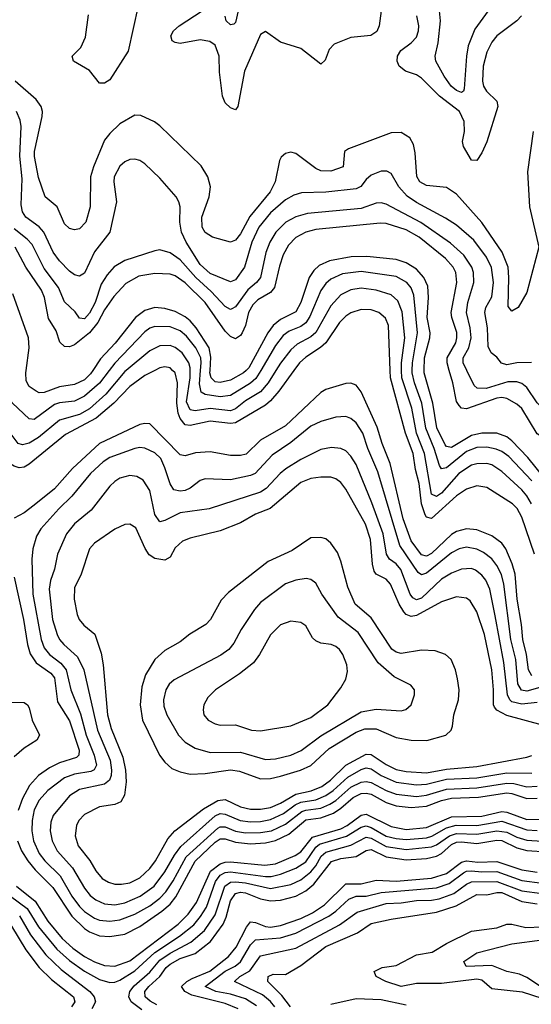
# Model space of a CAD drawing. Header units: inches. Extents: x 1649636 to 1815363, y 506543 to 641975.
# Tile 285 of 656: x 1691172 to 1693207, y 607480 to 611395. Entities that reach past the tile are written whole.
import ezdxf

# ---------------------------------------------------------------- set-up
doc = ezdxf.new("R2010")
doc.units = ezdxf.units.IN
doc.header["$MEASUREMENT"] = 0
doc.layers.add('B6690', color=7, linetype='Continuous')
doc.layers.add('B6691', color=7, linetype='Continuous')

msp = doc.modelspace()

# ---------------------------------------------------------------- linework, layer by layer
at = {"layer": 'B6690', "color": 5}
for points, elevation in [([(1691709.7, 610000), (1691670, 609979.7), (1691610, 609936.2), (1691547.2, 609870), (1691476.5, 609810), (1691354.8, 609745.2), (1691210, 609627.7), (1691190, 609615.6), (1691170, 609612.5), (1691150, 609619.5), (1691090, 609654.6), (1691010, 609658.7), (1690984.5, 609664.5), (1690970, 609687.1), (1690955.1, 609750), (1690921.4, 609830), (1690918, 609850), (1690922.1, 609870), (1690970.8, 609930), (1690993.8, 609966.2), (1691006.8, 610000)], 680), ([(1691595, 610000), (1691590, 609995.9), (1691514.8, 609905.2), (1691450, 609846.7), (1691410, 609825.4), (1691330, 609801.7), (1691246.9, 609733), (1691210, 609710.3), (1691183.8, 609703.8), (1691165.9, 609710), (1691130, 609756.8), (1691110, 609765.2), (1691070, 609770.7), (1691040.6, 609800.6), (1691001.5, 609830), (1690995.4, 609850), (1691055.2, 609930), (1691080.9, 609990), (1691081.9, 610000)], 660), ([(1691528.5, 610000), (1691490, 609949.2), (1691430, 609897.9), (1691390, 609877.7), (1691330, 609871.5), (1691310, 609864.5), (1691230, 609804.8), (1691210, 609807.9), (1691143.7, 609870), (1691129.9, 609889.9), (1691125.4, 609905.4), (1691138.9, 610000)], 640), ([(1691463.4, 610000), (1691454.1, 609985.9), (1691430, 609963), (1691390, 609943.8), (1691330, 609934.1), (1691270, 609912.6), (1691250, 609911.1), (1691237, 609917), (1691210, 609936.2), (1691198.3, 609958.3), (1691196.6, 609990), (1691197.9, 610000)], 620), ([(1692263.2, 610000), (1692203.1, 609916.9), (1692170, 609879), (1692150, 609862.4), (1692030, 609791.6), (1692010, 609788.7), (1691930, 609798.5), (1691850, 609780.8), (1691830, 609784.2), (1691810, 609809), (1691802.2, 609830), (1691797.4, 609870), (1691799.2, 609950), (1691790, 609989.8), (1691779.8, 610000)], 680), ([(1692191.5, 610000), (1692159.9, 609950), (1692130, 609915.3), (1692070, 609878.6), (1692030, 609847.6), (1692010, 609839.8), (1691930, 609849), (1691870, 609839.5), (1691850, 609843.5), (1691835.2, 609875.2), (1691850.2, 609970.2), (1691850.2, 610000)], 660), ([(1692131, 610000), (1692112, 609968), (1692090, 609948.8), (1692010, 609900.1), (1691970, 609895.3), (1691910, 609904.6), (1691894, 609914), (1691887, 609947), (1691891.8, 610000)], 640), ([(1692073, 610000), (1692062.3, 609990), (1692010, 609961), (1691970, 609951.7), (1691950, 609955.1), (1691933.1, 609970), (1691928.9, 609990), (1691929.5, 610000)], 620), ([(1693220.4, 609270), (1693170, 609417), (1693150.9, 609450.9), (1693132, 609470), (1693030, 609534.5), (1692990, 609541.2), (1692950, 609527.5), (1692910, 609501.1), (1692810, 609410.7), (1692790, 609417.2), (1692785.3, 609425.3), (1692770.2, 609470), (1692760.9, 609550), (1692746.1, 609606.1), (1692737.3, 609670), (1692707, 609750), (1692646.7, 609970), (1692645.6, 610000)], 680), ([(1693208.1, 609470), (1693190, 609501.5), (1693170, 609524.9), (1693090, 609597.6), (1693050, 609625.1), (1693030, 609629.9), (1692990, 609629.2), (1692970, 609623.4), (1692919.2, 609590), (1692850, 609512.6), (1692830, 609498.1), (1692810, 609508.1), (1692782.3, 609670), (1692750.8, 609750), (1692731.6, 609850), (1692692, 609970), (1692691.2, 610000)], 660), ([(1693210, 609561.3), (1693117.5, 609657.5), (1693090, 609677.6), (1693067.2, 609687.2), (1693030, 609694.7), (1692990, 609693.4), (1692950, 609677.5), (1692870, 609612.2), (1692850, 609608.3), (1692841.8, 609621.8), (1692820.8, 609690), (1692787.5, 609770), (1692771.7, 609870), (1692742.7, 609950), (1692733.4, 609990), (1692733.9, 610000)], 640), ([(1693435.2, 610000), (1693396.1, 609850), (1693373.8, 609526.2), (1693350, 609419.8), (1693330, 609415.2), (1693310, 609456.2), (1693286.1, 609530), (1693265.2, 609565.2), (1693193.9, 609653.9), (1693130, 609720.5), (1693110, 609735.6), (1693070, 609750.6), (1693010, 609749.9), (1692970, 609740.7), (1692890, 609693.7), (1692870, 609698), (1692864.8, 609704.8), (1692831.3, 609771.3), (1692815.5, 609870), (1692780.4, 609990), (1692780.7, 610000)], 620), ([(1693334.8, 610000), (1693313.9, 609810), (1693311.7, 609748.3), (1693306.2, 609730), (1693290, 609718.4), (1693270, 609722.1), (1693230, 609748.3), (1693170, 609848.4), (1693150, 609866.4), (1693110, 609888.1), (1693090, 609892.6), (1693070, 609889.6), (1692950, 609847.3), (1692930, 609849.4), (1692919.9, 609859.9), (1692910, 609876.4), (1692895.6, 609950), (1692880.8, 610000)], 580), ([(1693281.3, 610000), (1693278.8, 609950), (1693270, 609885.6), (1693250, 609852.8), (1693230, 609871.3), (1693190, 609931.9), (1693170, 609947.7), (1693150, 609954.9), (1693114.3, 609954.3), (1693028.1, 609928.1), (1692991.6, 609930), (1692979.9, 609939.9), (1692950.3, 610000)], 560), ([(1693210, 608785.3), (1693196.4, 608810), (1693188.2, 608870), (1693173.1, 608930), (1693168.7, 608990), (1693150.6, 609090), (1693142.9, 609190), (1693131.3, 609231.3), (1693105.9, 609290), (1693090, 609313.3), (1693050, 609342.6), (1692990, 609365.8), (1692950, 609369.9), (1692910, 609359.1), (1692890, 609347.8), (1692810, 609272.4), (1692790, 609262.1), (1692770, 609267), (1692730, 609321.8), (1692698, 609410), (1692645.8, 609630), (1692613.4, 609710), (1692594.4, 609774.4), (1692530, 609915.5), (1692510, 609941.1), (1692490, 609949.1), (1692470, 609947.8), (1692390, 609924), (1692370, 609912.2), (1692230, 609779.3), (1692130, 609722.7), (1692072.4, 609667.6), (1692050, 609661.3), (1692010, 609661.5), (1691930, 609676.2), (1691872, 609672), (1691830, 609660.3), (1691810, 609664.3), (1691690, 609787.4), (1691670, 609789.4), (1691650, 609785.1), (1691490.1, 609710), (1691381.5, 609610), (1691310.3, 609529.7), (1691230, 609464.3), (1691190, 609434.1), (1691150, 609413)], 720), ([(1693240.8, 608739.2), (1693190, 608724.1), (1693168.4, 608728.4), (1693154.1, 608754.1), (1693146.3, 608850), (1693126.3, 608930), (1693098.3, 609150), (1693088.3, 609188.3), (1693070, 609224.9), (1693050, 609250.4), (1693016.5, 609276.5), (1692990, 609289.9), (1692950, 609296.7), (1692919.7, 609290), (1692890, 609274.8), (1692790, 609193.6), (1692770, 609187.3), (1692757.1, 609197.1), (1692684.3, 609304.3), (1692596.3, 609596.3), (1692557.4, 609690), (1692537.7, 609750), (1692510, 609791.8), (1692490, 609808.6), (1692470, 609817), (1692430, 609814.7), (1692370, 609797.3), (1692330, 609778.7), (1692250, 609713.3), (1692176.8, 609663.2), (1692109.2, 609590), (1692090, 609582.1), (1692010, 609565.3), (1691910, 609569.3), (1691890, 609562.4), (1691850, 609531.3), (1691830, 609522.9), (1691810, 609519.7), (1691785.4, 609525.4), (1691770, 609548.5), (1691750, 609612.9), (1691733.5, 609650), (1691710, 609671.8), (1691670, 609690.9), (1691650, 609693.2), (1691630, 609689.4), (1691530, 609653.2), (1691503.6, 609636.4), (1691453.6, 609590), (1691379.7, 609500.3), (1691327.5, 609450), (1691255.8, 609370), (1691239.1, 609340.9), (1691224.2, 609290), (1691220.6, 609250), (1691224, 609110), (1691257.6, 608930), (1691270, 608897.5), (1691290, 608870.1), (1691336.2, 608836.2), (1691357.5, 608810), (1691375.6, 608730), (1691414.6, 608634.6), (1691437, 608550), (1691468.1, 608470), (1691477.3, 608430), (1691468.2, 608411.8), (1691454.8, 608405.2), (1691390, 608395), (1691350, 608379.6), (1691283.4, 608330), (1691249.3, 608290.7), (1691230, 608252.7), (1691221.1, 608210), (1691219.9, 608170), (1691226.4, 608130), (1691250, 608079.8), (1691272, 608050), (1691332.9, 607990), (1691379.6, 607910), (1691410, 607868.2), (1691430, 607848.3), (1691470, 607821.6), (1691490, 607813.7), (1691530, 607809.8), (1691570, 607815.6), (1691630, 607838.4), (1691690, 607871.8), (1691730, 607901.7), (1691753.2, 607926.8), (1691782, 607970), (1691834, 608066), (1691959.8, 608180.2), (1691970, 608185.7), (1691990, 608185.3), (1692030, 608168.3), (1692070, 608161.1), (1692130, 608162.4), (1692173.4, 608170), (1692230, 608195.9), (1692294.2, 608245.8), (1692310, 608251.7), (1692370, 608259.3), (1692405.2, 608274.8), (1692430, 608290.3), (1692490, 608343.2), (1692530, 608362.3), (1692550, 608365.2), (1692570, 608361), (1692630, 608330), (1692670, 608315.1), (1692750, 608306.2), (1692790, 608311.8), (1692870, 608335.5), (1692990, 608339.8), (1693110, 608359.6), (1693137.6, 608357.6), (1693190, 608344.1), (1693230, 608347)], 740), ([(1693230, 608679.9), (1693170, 608673), (1693130, 608682.8), (1693121.3, 608690), (1693112.2, 608710), (1693098.3, 608838.3), (1693063.6, 609023.6), (1693042.8, 609130), (1693025.8, 609165.8), (1693010, 609186.4), (1692985.6, 609205.6), (1692970, 609212.2), (1692930, 609209.4), (1692890, 609193.8), (1692850, 609169.5), (1692770, 609094.8), (1692750, 609087.3), (1692735.4, 609095.4), (1692725.1, 609110), (1692688.4, 609208.4), (1692670, 609231.5), (1692643.8, 609250), (1692630.7, 609270), (1692617.7, 609350), (1692573.5, 609473.5), (1692510, 609625.7), (1692490, 609659.4), (1692470, 609680.2), (1692450, 609689.1), (1692413, 609693), (1692370, 609685.9), (1692290, 609645.6), (1692231.2, 609608.8), (1692208, 609590), (1692152.6, 609530), (1692130, 609515.7), (1691926.4, 609450), (1691810, 609433.9), (1691750, 609403.2), (1691730, 609398.4), (1691710, 609426.9), (1691690, 609522.6), (1691663.6, 609563.6), (1691638.2, 609578.2), (1691610, 609581.8), (1691570, 609571.1), (1691550, 609558.7), (1691530, 609539.8), (1691456.2, 609443.8), (1691390, 609390.6), (1691358.9, 609350), (1691321.9, 609270), (1691310.6, 609210), (1691294.7, 609165.3), (1691289.7, 609130), (1691302.8, 609010), (1691320.5, 608950), (1691330.1, 608930), (1691347.4, 608910), (1691401.4, 608861.4), (1691427.1, 608810), (1691481.2, 608570), (1691531.4, 608450), (1691537.9, 608410), (1691536.1, 608390), (1691529, 608371), (1691510, 608355.5), (1691410, 608333.1), (1691370, 608308.2), (1691305.3, 608230), (1691296.1, 608203.9), (1691293.4, 608170), (1691300.9, 608130), (1691320.9, 608090), (1691382.6, 608022.6), (1691430, 607942), (1691452.7, 607912.7), (1691475.1, 607895.1), (1691510, 607879.5), (1691550, 607875.4), (1691590, 607883.7), (1691651, 607910), (1691706.6, 607950), (1691750, 608006), (1691787.7, 608072.3), (1691813.1, 608106.9), (1691950, 608228.9), (1691970, 608237.8), (1691990, 608236.3), (1692048.6, 608210), (1692090, 608204.9), (1692130, 608206.6), (1692170, 608214.9), (1692221.7, 608238.3), (1692267.3, 608272.7), (1692290, 608283.9), (1692350, 608293.2), (1692390, 608309.8), (1692419.4, 608330), (1692477.1, 608382.9), (1692530, 608413.6), (1692550, 608419.9), (1692570, 608415.4), (1692610, 608389.5), (1692670, 608363.5), (1692750, 608352.9), (1692790, 608355.1), (1692870, 608374.9), (1692990, 608380.1), (1693110, 608400.2), (1693210, 608398.3)], 760), ([(1693251.6, 608590), (1693110, 608627.8), (1693070, 608649.1), (1693061.3, 608661.3), (1693056.7, 608670), (1693056.9, 608730), (1693049.9, 608810), (1693021.2, 608950), (1692990, 609040.4), (1692964.1, 609084.1), (1692950, 609094.8), (1692910, 609099.5), (1692850, 609079.9), (1692750, 609025.8), (1692730, 609021.7), (1692710, 609029.5), (1692700.6, 609040.6), (1692682.1, 609070), (1692647.2, 609150), (1692630, 609169.4), (1692590, 609189.4), (1692582.5, 609202.5), (1692575.8, 609230), (1692567.5, 609327.5), (1692548.1, 609388.1), (1692470, 609528.3), (1692450, 609554.3), (1692430, 609569.2), (1692410, 609576), (1692370, 609575.9), (1692330, 609569.9), (1692290, 609553.9), (1692168.5, 609451.5), (1692110, 609428.3), (1692050, 609394.4), (1691970, 609362.2), (1691850, 609333.7), (1691819.2, 609320.8), (1691790, 609294.5), (1691770, 609257.7), (1691750, 609245.8), (1691710, 609252.6), (1691687.3, 609267.3), (1691671.6, 609291.6), (1691633.7, 609373.7), (1691610, 609388.7), (1691590, 609387.7), (1691550, 609368.2), (1691470, 609313.4), (1691449.5, 609290), (1691416.4, 609190), (1691390, 609136.2), (1691388.3, 609090), (1691400.9, 609030), (1691409.3, 609010), (1691426.9, 608986.9), (1691470.8, 608950.8), (1691496, 608876), (1691503.7, 608830), (1691521.1, 608630), (1691535.9, 608575.9), (1691581.7, 608461.7), (1691593, 608410), (1691595.4, 608364.6), (1691588.5, 608311.5), (1691575, 608285), (1691550, 608274), (1691490, 608264.3), (1691430, 608234.3), (1691407.5, 608210), (1691398.3, 608190), (1691392.5, 608150), (1691404.2, 608110), (1691451.5, 608051.5), (1691475.4, 608010), (1691500.2, 607980.2), (1691524.9, 607964.9), (1691550, 607957.7), (1691577, 607957), (1691610, 607962.9), (1691650, 607982.4), (1691690, 608019.3), (1691712.1, 608050), (1691761.8, 608138.2), (1691789.3, 608170), (1691902.8, 608257.2), (1691959.8, 608290), (1691990, 608294.2), (1692050, 608264.7), (1692090, 608254.9), (1692130, 608254.9), (1692170, 608262.1), (1692210, 608279.3), (1692270, 608314.9), (1692331.4, 608328.6), (1692373.9, 608346.1), (1692409.1, 608370.9), (1692470, 608430.1), (1692550, 608474.7), (1692570, 608472.4), (1692630, 608432.6), (1692670, 608413.6), (1692710, 608404.8), (1692790, 608400.4), (1692870, 608415.2), (1692990, 608425.5), (1693190, 608462.4), (1693210, 608469.2)], 780), ([(1691150, 609177.4), (1691187.7, 609010), (1691202.7, 608910), (1691213.8, 608873.8), (1691237.3, 608837.3), (1691295.9, 608795.9), (1691310, 608777.9), (1691322.7, 608682.7), (1691370, 608606.3), (1691408.2, 608490), (1691407.2, 608470), (1691398.7, 608461.3), (1691330, 608439.6), (1691290, 608419.4), (1691247, 608390), (1691210.7, 608349.3), (1691182.6, 608297.4), (1691165.5, 608250)], 720), ([(1691130, 608681), (1691190, 608679.8), (1691203, 608670), (1691210, 608659), (1691222.3, 608610), (1691250.6, 608550), (1691240.4, 608530), (1691190, 608497.5), (1691150, 608463.1)], 680), ([(1691163.7, 608130), (1691178.7, 608090), (1691204.6, 608050), (1691234.1, 608014.1), (1691304, 607944), (1691379.5, 607830), (1691430, 607781.3), (1691450, 607767.7), (1691490, 607751.8), (1691531.3, 607748.7), (1691590, 607759.2), (1691650, 607789.2), (1691737.9, 607850), (1691770, 607878.5), (1691792.6, 607907.4), (1691870.6, 608049.4), (1691950, 608123.9), (1691970, 608137), (1691990, 608137.7), (1692030, 608124.8), (1692090, 608118.3), (1692150, 608121.5), (1692190, 608130.5), (1692243.2, 608156.8), (1692310, 608213.1), (1692370, 608221.7), (1692419.8, 608240.2), (1692450, 608259.5), (1692498.2, 608301.8), (1692530, 608318.1), (1692550, 608319.8), (1692570, 608315.3), (1692630, 608282.5), (1692670, 608268.2), (1692730, 608261.7), (1692790, 608267.7), (1692850, 608290.4), (1692890, 608299.5), (1692996.9, 608303.1), (1693110, 608320.5), (1693130, 608318), (1693190, 608297.7), (1693230, 608299)], 720), ([(1691135.5, 607910), (1691201.2, 607861.2), (1691247.1, 607787.1), (1691319.2, 607699.2), (1691370, 607654.5), (1691430, 607611.9), (1691490, 607578.9), (1691530, 607566.9), (1691550, 607568), (1691570, 607575.4), (1691630, 607612.7), (1691710, 607685.4), (1691807.8, 607750), (1691864.3, 607795.7), (1691891.7, 607828.3), (1691914.8, 607865.3), (1691951.5, 607968.5), (1691970, 607993.8), (1691990, 608003.6), (1692010, 608006.2), (1692150, 607987.5), (1692172, 607988), (1692210, 607997.1), (1692270, 608021.4), (1692310, 608046.7), (1692350, 608104.7), (1692364.2, 608115.8), (1692472.1, 608147.9), (1692530, 608184.4), (1692550, 608188.9), (1692570, 608183.2), (1692630, 608148.3), (1692670, 608138.4), (1692710, 608134.8), (1692790, 608141.8), (1692811.3, 608148.7), (1692870, 608181), (1692908.2, 608191.8), (1692990, 608190.4), (1693090, 608207.7), (1693190, 608173.5), (1693230, 608170.9)], 660), ([(1691158.8, 607950), (1691233.5, 607890), (1691283.7, 607810), (1691340.9, 607740.9), (1691382.9, 607702.9), (1691429.8, 607670.2), (1691470, 607648.6), (1691510, 607634.6), (1691550, 607631.8), (1691610, 607652.7), (1691802.1, 607797.9), (1691842.2, 607837.8), (1691875.4, 607884.6), (1691930.7, 608009.3), (1691970, 608037.9), (1691990, 608044.9), (1692010, 608045.6), (1692147.7, 608032.3), (1692190, 608038.8), (1692268.1, 608071.9), (1692290, 608086.3), (1692336.2, 608143.8), (1692450, 608176.9), (1692474.9, 608190), (1692530, 608232.3), (1692550, 608235.4), (1692650, 608186), (1692710, 608174.9), (1692790, 608183.2), (1692890, 608225.5), (1693010, 608228.2), (1693090, 608245.8), (1693110, 608243.4), (1693190, 608214.5), (1693244.3, 608215.7)], 680), ([(1691658, 607458), (1691615.5, 607490), (1691606.5, 607510), (1691610.2, 607530), (1691626.9, 607553.1), (1691690, 607607.6), (1691730, 607655.6), (1691770, 607683), (1691853, 607727), (1691906.9, 607773.1), (1691950, 607835.5), (1691988.5, 607950), (1692010, 607965), (1692030, 607967.3), (1692070, 607962.3), (1692170, 607939.7), (1692250, 607956.1), (1692290, 607974.3), (1692330, 608006.4), (1692349.8, 608030.2), (1692371.5, 608068.5), (1692390, 608084.2), (1692490, 608111.8), (1692550, 608143.6), (1692570, 608140.7), (1692630, 608107.5), (1692710, 608095.3), (1692810, 608105.6), (1692830, 608114.1), (1692882.1, 608150), (1692910, 608158.4), (1692990, 608155.9), (1693070, 608168.9), (1693110, 608164.4), (1693150, 608144.5), (1693190, 608132.1), (1693250, 608128.8)], 640), ([(1691717.2, 607477.2), (1691691.7, 607491.7), (1691671.3, 607510), (1691669.9, 607530), (1691685.5, 607550), (1691729.4, 607590), (1691754.4, 607625.6), (1691770, 607639.6), (1691810, 607662), (1691870, 607682.2), (1691930.9, 607730), (1691981.7, 607798.3), (1691993.6, 607826.4), (1692010, 607890.7), (1692030, 607920.1), (1692050, 607925.2), (1692070, 607922.5), (1692130, 607899.5), (1692170, 607890.5), (1692210, 607893.9), (1692270, 607909.6), (1692309.8, 607930.2), (1692342.5, 607957.5), (1692412.8, 608047.2), (1692450, 608059.1), (1692510, 608067.8), (1692550, 608090.6), (1692570, 608095.1), (1692630, 608065.8), (1692710, 608054.2), (1692790, 608059.8), (1692830, 608069), (1692850, 608078.9), (1692890, 608115.4), (1692910, 608124.4), (1692930, 608125.9), (1692990, 608119.6), (1693070, 608131.9), (1693090, 608130.8), (1693150, 608101.8), (1693190, 608090.7), (1693270, 608086.2)], 620), ([(1692041.8, 607461.8), (1691990, 607482.6), (1691856.6, 607516.6), (1691829.4, 607530), (1691815.9, 607550), (1691836.3, 607570), (1691857.6, 607582.4), (1691928.7, 607611.3), (1692002.6, 607670), (1692033, 607707), (1692073.7, 607786.3), (1692090, 607807.8), (1692110, 607805.1), (1692150, 607788.5), (1692170, 607787), (1692210, 607792.8), (1692290, 607821.5), (1692336.6, 607843.4), (1692384.7, 607875.3), (1692470, 607958.1), (1692530, 607958.5), (1692590, 607973.2), (1692670, 607969.2), (1692810, 607981.8), (1692870, 607999.7), (1692930, 608045.4), (1692950, 608050), (1692994.9, 608045.1), (1693070, 608048), (1693170, 608013.8), (1693230, 608005.1)], 580), ([(1692114.1, 607474.1), (1692070, 607501.6), (1692010, 607520.4), (1691952, 607530), (1691909.9, 607550), (1691988.8, 607611.2), (1692028.6, 607631.4), (1692050, 607648.4), (1692090, 607716.8), (1692110, 607735.6), (1692210, 607743.4), (1692270, 607762.1), (1692402, 607830), (1692430.3, 607849.7), (1692481.9, 607898.2), (1692510, 607909.2), (1692550, 607909), (1692610, 607924.4), (1692830, 607943.3), (1692880.3, 607959.7), (1692937.9, 608002.1), (1692950, 608008.9), (1692969.4, 608010.6), (1693010, 608006), (1693070, 608008), (1693170, 607972.1), (1693250, 607961.8)], 560), ([(1692186.6, 607470), (1692170, 607491.3), (1692137.3, 607517.3), (1692026.8, 607570), (1692048.1, 607590), (1692087.7, 607612.3), (1692130, 607672.6), (1692270, 607702.7), (1692443.8, 607796.2), (1692514.1, 607845.9), (1692630, 607880.2), (1692690, 607882.8), (1692750, 607892.2), (1692810, 607893.1), (1692840.3, 607899.7), (1692899.4, 607920.6), (1692950, 607957.2), (1692970, 607966.5), (1693070, 607968), (1693170, 607930.9), (1693250, 607920.9)], 540), ([(1692249.9, 607470), (1692215, 607515), (1692159.6, 607570), (1692160.2, 607590), (1692181, 607599), (1692230, 607598.7), (1692290, 607634.5), (1692390, 607709.7), (1692516.3, 607763.7), (1692570, 607800.4), (1692650, 607818.7), (1692830, 607845.8), (1692908.4, 607871.6), (1692990, 607915.8), (1693030, 607914.9), (1693070, 607924.5), (1693090, 607923.6), (1693170, 607888.2), (1693230, 607879.6)], 520), ([(1691170.9, 607830.9), (1691215.5, 607755.5), (1691276.6, 607676.6), (1691337.6, 607617.6), (1691451.5, 607530), (1691468.8, 607510), (1691473.3, 607490), (1691458.8, 607461.2)], 640), ([(1691139.1, 607790), (1691196.5, 607696.5), (1691250, 607626), (1691298.3, 607578.3), (1691385.5, 607510), (1691391.9, 607490), (1691377.8, 607470)], 620), ([(1693365.7, 607465.7), (1693172.2, 607527.8), (1693050, 607541.5), (1693010, 607576), (1692990, 607579.8), (1692850, 607562.1), (1692750, 607561.8), (1692690, 607550.8), (1692629.2, 607570), (1692590.6, 607590), (1692581.8, 607610), (1692614.4, 607625.6), (1692670, 607633.9), (1692750, 607677), (1692812.7, 607687.3), (1692870, 607721.2), (1692970, 607770.8), (1693070, 607783.8), (1693110, 607797.9), (1693130, 607798.9), (1693185, 607785), (1693250, 607787.4)], 480), ([(1693248.2, 607548.2), (1693190, 607586.7), (1693159.8, 607599.8), (1693110, 607610.6), (1693050, 607634.1), (1692948.7, 607630), (1692938.9, 607650), (1692990, 607684.3), (1693130, 607720.5), (1693250, 607736.3)], 460), ([(1692710, 607476.9), (1692610, 607497.6), (1692510, 607500.8), (1692410, 607478.7)], 520)]:
    msp.add_lwpolyline(points, dxfattribs=dict(at, elevation=elevation))
for points, elevation in [([(1692370, 609336.3), (1692330, 609335), (1692255.6, 609284.4), (1692160, 609240), (1692002.7, 609117.3), (1691973.1, 609086.9), (1691931, 609010), (1691912.2, 608990), (1691848.7, 608951.3), (1691810, 608920.6), (1691750, 608886.6), (1691710, 608850.6), (1691672, 608790), (1691658.4, 608741.6), (1691650.9, 608670), (1691660.3, 608610), (1691727.9, 608470), (1691750, 608441.8), (1691777.9, 608417.9), (1691810, 608403.5), (1691850, 608395.3), (1691910, 608397.8), (1692010, 608412.6), (1692046.6, 608406.6), (1692130, 608376.1), (1692170, 608376.9), (1692210, 608386.6), (1692289, 608410), (1692330, 608428.8), (1692403.1, 608496.9), (1692510, 608562.1), (1692544.7, 608575.3), (1692590, 608574.8), (1692670, 608541), (1692729.9, 608530.1), (1692791.2, 608528.8), (1692867.3, 608550), (1692888.3, 608570), (1692894.4, 608585.6), (1692899.5, 608630), (1692917, 608690), (1692919.9, 608730), (1692914, 608774), (1692905.8, 608810), (1692888.2, 608850), (1692866, 608870), (1692825.1, 608885.1), (1692770, 608888.4), (1692690, 608874.8), (1692670, 608880.1), (1692651.8, 608891.8), (1692570, 609016.4), (1692507.1, 609070), (1692478, 609138), (1692450, 609241.1), (1692435.7, 609275.7), (1692410, 609313.5), (1692390, 609329.8)], 820), ([(1692312.1, 609172.1), (1692270, 609166), (1692230, 609151.3), (1692130, 609077.5), (1692105.5, 609050), (1692052.6, 608970), (1692024, 608916), (1692003.5, 608890), (1691972.7, 608867.3), (1691786.9, 608770), (1691767.1, 608752.9), (1691752.9, 608730), (1691743.8, 608690), (1691745.5, 608665.5), (1691757.5, 608630), (1691804, 608550), (1691830, 608521.7), (1691870, 608498.5), (1691930, 608480.5), (1692050, 608481.8), (1692150, 608452.5), (1692190, 608455.3), (1692250, 608469.7), (1692291.8, 608488.2), (1692370, 608547.4), (1692530, 608642.8), (1692590, 608652.5), (1692690, 608646.7), (1692707.8, 608652.2), (1692729.6, 608670), (1692743, 608710), (1692742.9, 608730), (1692728.4, 608748.4), (1692662.1, 608782.1), (1692597.7, 608837.7), (1692518, 608958), (1692439.2, 609019.2), (1692374.2, 609110), (1692350, 609154), (1692330, 609168.7)], 840), ([(1692250, 609003.5), (1692210, 608988), (1692170, 608948.6), (1692126.6, 608870), (1692102.1, 608837.9), (1692046.5, 608793.5), (1691951.4, 608730), (1691920.6, 608699.4), (1691905.2, 608670), (1691901.3, 608650), (1691905.2, 608630), (1691922, 608610), (1691950, 608595.5), (1691970.2, 608590.2), (1692030, 608591), (1692094, 608570), (1692130, 608567.4), (1692250, 608587.4), (1692330, 608619.4), (1692397.2, 608670), (1692450, 608737.6), (1692470, 608773), (1692476.5, 608803.5), (1692473.4, 608830), (1692457.7, 608870), (1692444.4, 608890), (1692430, 608902.6), (1692411.6, 608910), (1692370, 608916), (1692350, 608924.4), (1692337.4, 608937.4), (1692310, 608984), (1692290, 608998)], 860)]:
    msp.add_lwpolyline(points, close=True, dxfattribs=dict(at, elevation=elevation))
at = {"layer": 'B6691', "color": 5}
for points, elevation in [([(1691643.4, 611450), (1691603.5, 611270), (1691530, 611155.5), (1691510, 611142.3), (1691490, 611141.5), (1691450, 611192.1), (1691386, 611230), (1691381.1, 611250), (1691415.6, 611284.4), (1691434.4, 611325.6), (1691446.3, 611413.7)], 480), ([(1692610.2, 611429.8), (1692601.5, 611370), (1692593, 611347), (1692568.3, 611331.8), (1692490, 611323.4), (1692423.2, 611296.8), (1692403.7, 611276.3), (1692387, 611233), (1692370, 611218), (1692290, 611280.6), (1692210, 611305.3), (1692150, 611347), (1692130, 611335.1), (1692067, 611190), (1692040.2, 611050), (1692030, 611036.3), (1692010, 611043.7), (1691990, 611064.4), (1691978.8, 611090), (1691966.5, 611186.5), (1691965.2, 611250), (1691950, 611293.6), (1691928, 611308), (1691890, 611314.9), (1691810, 611300.2), (1691790, 611303.5), (1691778.7, 611310), (1691773.3, 611330), (1691784.5, 611350), (1691806.8, 611370), (1691898.6, 611430)], 480), ([(1692040.7, 611430), (1692030, 611382.7), (1692023.4, 611376.6), (1692010, 611374.5), (1691993.5, 611390), (1691988.9, 611408.9)], 460), ([(1693035.7, 611430), (1692982.9, 611357.1), (1692956.1, 611290), (1692949.1, 611250), (1692939.9, 611120.1), (1692937.5, 611110), (1692930, 611105.4), (1692910, 611112.9), (1692888.5, 611130), (1692860.6, 611170), (1692827.7, 611230), (1692824.6, 611250), (1692837.3, 611302.7), (1692846.6, 611390), (1692841.9, 611430)], 460), ([(1693168.6, 611410), (1693150.2, 611390), (1693069.5, 611330), (1693050, 611305.5), (1693030, 611264.8), (1693015.5, 611210), (1693012.9, 611150), (1693017.6, 611130), (1693029.1, 611110), (1693070.7, 611070), (1693073.5, 611050), (1693030, 610908.4), (1693010, 610864.7), (1692990, 610834.5), (1692970, 610836.3), (1692937.4, 610890), (1692934.2, 610910), (1692941.8, 610950), (1692940.3, 610990), (1692921.7, 611030), (1692842.2, 611090), (1692770, 611162.6), (1692750, 611175.3), (1692707.3, 611190), (1692682.2, 611210), (1692673.8, 611230), (1692674.8, 611250), (1692688.3, 611271.7), (1692730, 611302), (1692750, 611325.3), (1692759, 611350), (1692760.2, 611370), (1692752, 611410)], 480), ([(1693214.9, 610950), (1693191.5, 610790), (1693200.5, 610650), (1693237.5, 610490), (1693190, 610309.8), (1693155.2, 610250), (1693130, 610236.1), (1693114.6, 610254.6), (1693118.4, 610370), (1693115.3, 610410), (1693091.8, 610470), (1693010, 610587.7), (1692910, 610701.2), (1692870, 610727), (1692790, 610734.8), (1692763.6, 610750), (1692751.3, 610771.3), (1692745.5, 610865.5), (1692738.8, 610898.8), (1692724.7, 610924.7), (1692690, 610946), (1692650, 610944.4), (1692479.6, 610880.4), (1692463.6, 610870), (1692459.3, 610810), (1692410, 610792.6), (1692370, 610794.1), (1692350, 610802.4), (1692270, 610862.8), (1692250, 610867.4), (1692230, 610862.6), (1692212, 610848), (1692205.5, 610834.5), (1692187.7, 610750), (1692168.8, 610710), (1692087.4, 610612.6), (1692050, 610543.2), (1692030, 610517.9), (1692010, 610510.6), (1691939.6, 610530), (1691910, 610548.7), (1691897.3, 610570), (1691896.4, 610610), (1691925.9, 610690), (1691931.1, 610730), (1691920.9, 610770), (1691893.4, 610813.4), (1691730, 610972.8), (1691708, 610988), (1691653.3, 611013.3), (1691630, 611014.4), (1691570, 610979.9), (1691530, 610942.5), (1691510, 610915.2), (1691465.2, 610810), (1691453.5, 610770), (1691453, 610650), (1691435, 610590), (1691410, 610563.1), (1691390, 610559.3), (1691370, 610564.2), (1691350, 610582.7), (1691320.6, 610650), (1691273.8, 610690), (1691246.7, 610766.7), (1691231.1, 610850), (1691231.5, 610870), (1691262.1, 611010), (1691262.9, 611030), (1691257.5, 611050), (1691237.2, 611077.2), (1691153.5, 611150)], 520), ([(1693208.1, 610031.9), (1693150, 610029.9), (1693110, 610022.5), (1693088.5, 610028.5), (1693070, 610052.7), (1693047.1, 610070), (1693035.4, 610095.4), (1693032.4, 610170), (1693022.1, 610230), (1693026.3, 610250), (1693050, 610293.1), (1693057.3, 610350), (1693049.3, 610409.3), (1693028.7, 610450), (1692978.4, 610518.4), (1692910, 610577.3), (1692865.7, 610605.7), (1692750, 610667.6), (1692712.9, 610692.9), (1692679.9, 610730), (1692650, 610783.1), (1692632.5, 610792.5), (1692610, 610792.5), (1692570, 610775.9), (1692550, 610759), (1692528.6, 610731.4), (1692510, 610722.5), (1692390, 610708.2), (1692293.6, 610706.4), (1692263.1, 610696.9), (1692230, 610678.1), (1692170, 610626.4), (1692122.9, 610570), (1692095.4, 610510), (1692066.6, 610410), (1692030, 610360.5), (1692010, 610352.5), (1691930, 610385.5), (1691890, 610421.7), (1691834.8, 610510), (1691815.2, 610550), (1691809, 610590), (1691809.9, 610650), (1691805.4, 610670), (1691794.4, 610690), (1691730, 610763.8), (1691670, 610820.9), (1691650, 610834), (1691630, 610840.3), (1691610, 610838.7), (1691590, 610829.7), (1691570, 610812.3), (1691548.2, 610770), (1691546.3, 610750), (1691557, 610670), (1691530.9, 610550), (1691470, 610471.4), (1691430, 610387), (1691410, 610374.3), (1691390, 610380.2), (1691370, 610394.9), (1691330, 610435.6), (1691304.8, 610470), (1691268.6, 610550), (1691250, 610570.9), (1691196.1, 610610), (1691182.7, 610630), (1691178.3, 610658.3), (1691182, 610762), (1691172.2, 610852.2), (1691178.5, 610970), (1691174.6, 610994.6), (1691159.6, 611030)], 540), ([(1692950.3, 610000), (1692935.6, 610030), (1692936, 610050), (1692959.4, 610090), (1692968.5, 610130), (1692964.5, 610170), (1692949.9, 610230), (1692954.7, 610270), (1692979, 610350), (1692977.8, 610390), (1692971.2, 610411.2), (1692938.7, 610458.7), (1692885.6, 610505.6), (1692767.8, 610587.8), (1692630, 610660.8), (1692610, 610666.3), (1692590, 610665.1), (1692530, 610643.5), (1692316.7, 610623.3), (1692270, 610610.3), (1692230.6, 610589.4), (1692190.5, 610550), (1692167.1, 610510), (1692151.7, 610468.3), (1692129.7, 610370), (1692113.9, 610350), (1692079.4, 610320.6), (1692030, 610253.2), (1692015.3, 610244.7), (1692010, 610242.8), (1691990, 610253.8), (1691934.2, 610314.2), (1691873.1, 610370), (1691810, 610440.1), (1691770, 610466.9), (1691730, 610478.9), (1691710, 610476.1), (1691590, 610436.9), (1691548.4, 610411.6), (1691520, 610380), (1691496.7, 610343.3), (1691472.8, 610270), (1691450, 610227.4), (1691430, 610205.6), (1691410, 610207.3), (1691393.3, 610233.3), (1691350, 610273.3), (1691326.1, 610330), (1691270, 610404.6), (1691221.1, 610501.1), (1691201.8, 610521.8), (1691150, 610562.4)], 560), ([(1692880.8, 610000), (1692871.9, 610030), (1692872.9, 610050), (1692907.1, 610110), (1692911.6, 610130), (1692910.8, 610150.8), (1692890.8, 610210), (1692888.4, 610230), (1692910.9, 610350), (1692906.7, 610390), (1692896.5, 610410), (1692865.3, 610445.3), (1692761, 610530), (1692710, 610558.5), (1692630, 610584.2), (1692605.4, 610585.4), (1692350, 610560.8), (1692310, 610549.5), (1692271.1, 610528.9), (1692242, 610498), (1692220.6, 610459.5), (1692205.3, 610414.7), (1692185.8, 610330), (1692169.8, 610310.2), (1692119.5, 610280.5), (1692099, 610261), (1692081.8, 610230), (1692070, 610178.2), (1692057.6, 610150), (1692050, 610138.4), (1692030, 610126.1), (1692010, 610135.4), (1691990, 610156.7), (1691910, 610270.6), (1691830, 610347.6), (1691790, 610375.7), (1691770, 610382.9), (1691710, 610385.6), (1691645.5, 610374.5), (1691594.2, 610345.8), (1691546, 610294), (1691510, 610240.9), (1691482.6, 610190), (1691450, 610148.9), (1691390, 610101.3), (1691370, 610094.3), (1691350, 610095.6), (1691331.8, 610111.8), (1691317.8, 610157.8), (1691286.7, 610206.7), (1691270.2, 610290), (1691258.9, 610318.9), (1691196.1, 610410), (1691154.4, 610490)], 580), ([(1692780.7, 610000), (1692781.9, 610050), (1692803.9, 610130), (1692804.8, 610150), (1692793.2, 610210), (1692798.5, 610290), (1692795.3, 610335.3), (1692780.1, 610370), (1692750, 610402.7), (1692710, 610427.4), (1692670, 610441.3), (1692552.8, 610452.8), (1692491.2, 610451.2), (1692404.2, 610435.8), (1692363.1, 610417), (1692342.2, 610397.8), (1692323.8, 610370), (1692290.3, 610269.7), (1692270, 610232.8), (1692210, 610202.8), (1692180.8, 610179.2), (1692159.6, 610150), (1692083.7, 610010), (1692073, 610000)], 620), ([(1692733.9, 610000), (1692735.1, 610030), (1692754.8, 610150), (1692739.8, 610299.8), (1692728.9, 610328.9), (1692712.6, 610350), (1692670, 610373), (1692530, 610393.6), (1692455.9, 610384.1), (1692410, 610363.2), (1692390, 610346), (1692370, 610317.4), (1692325.7, 610214.3), (1692310.6, 610189.4), (1692290, 610174.7), (1692243.5, 610156.5), (1692220.7, 610139.3), (1692190, 610099.7), (1692131, 610000)], 640), ([(1692691.2, 610000), (1692690.4, 610029.6), (1692704.1, 610130), (1692693.2, 610233.2), (1692676.7, 610276.7), (1692650, 610300.1), (1692590, 610318.7), (1692530, 610326.9), (1692490, 610320.7), (1692450, 610301.1), (1692410, 610256.4), (1692349.8, 610150.2), (1692330, 610133.5), (1692275.5, 610104.5), (1692250, 610082), (1692210, 610029.4), (1692191.5, 610000)], 660), ([(1691197.9, 610000), (1691209.6, 610090), (1691206.8, 610130), (1691145, 610305)], 620), ([(1691929.5, 610000), (1691932.7, 610052.7), (1691925.9, 610090), (1691873.7, 610170), (1691850, 610196.6), (1691830, 610213.1), (1691790, 610234.4), (1691750, 610246.1), (1691710, 610249.6), (1691670, 610238.9), (1691633.1, 610210), (1691551.2, 610108.8), (1691493.8, 610046.2), (1691463.4, 610000)], 620), ([(1692645.6, 610000), (1692638.7, 610178.7), (1692627.2, 610207.2), (1692600.3, 610230), (1692570, 610241.5), (1692530, 610242.6), (1692490, 610228.9), (1692470, 610215.7), (1692444.3, 610190), (1692390, 610109.9), (1692368.9, 610091.1), (1692310, 610053), (1692284.9, 610030), (1692263.2, 610000)], 680), ([(1691891.8, 610000), (1691894.4, 610030), (1691892.3, 610050), (1691872.6, 610090), (1691835.6, 610135.6), (1691810, 610157.3), (1691770, 610172.7), (1691710, 610175.3), (1691690, 610168), (1691670, 610153.3), (1691550, 610028.4), (1691528.5, 610000)], 640), ([(1691850.2, 610000), (1691850.2, 610010), (1691844.9, 610030), (1691817.8, 610070), (1691790, 610091.6), (1691770, 610098.7), (1691730, 610097.5), (1691690, 610078.2), (1691595, 610000)], 660), ([(1691779.8, 610000), (1691770, 610009.9), (1691750, 610013.8), (1691730, 610010.4), (1691709.7, 610000)], 680)]:
    msp.add_lwpolyline(points, dxfattribs=dict(at, elevation=elevation))

doc.saveas('drawing.dxf')
